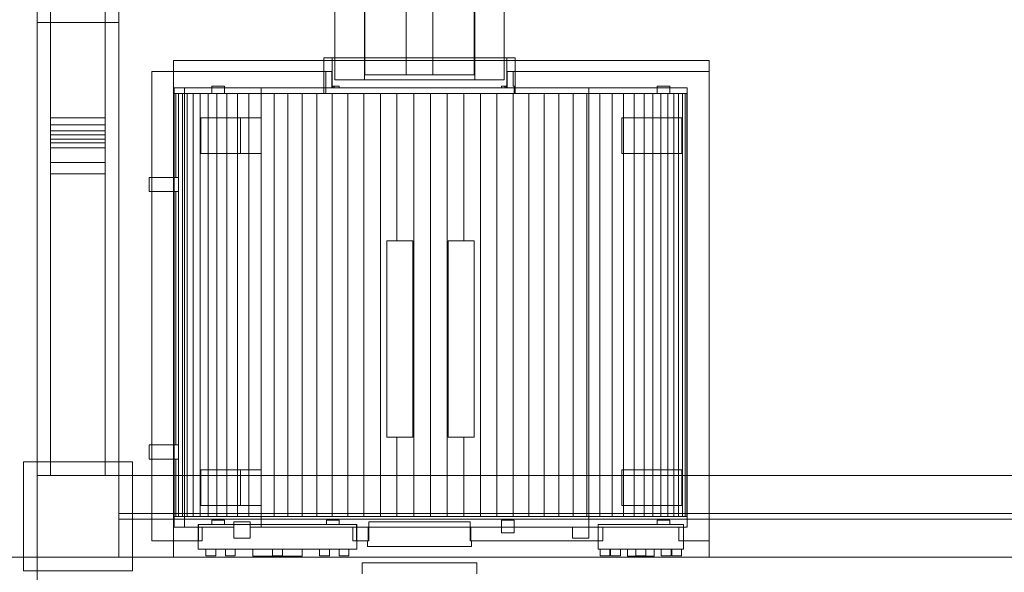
# Model space of a CAD drawing. Header units: millimetres. Extents: x -4738 to 65662, y -68080 to 6847.
# Tile 627 of 656: x 23718 to 25520, y -19508 to -18495. Entities that reach past the tile are written whole.
import ezdxf

# ---------------------------------------------------------------- set-up
doc = ezdxf.new("R2010")
doc.units = ezdxf.units.MM
doc.layers.add('COTAS_O', color=1, linetype='Continuous', lineweight=0)
doc.layers.add('superior_briquetadora', color=7, linetype='Continuous', lineweight=0)
doc.dimstyles.new('R19_100', dxfattribs={"dimtxt": 250, "dimasz": 150, "dimexe": 150, "dimexo": 80, "dimgap": 100, "dimtad": 1, "dimtih": 1, "dimtoh": 1, "dimdsep": 46, "dimcen": 0.09, "dimadec": 0, "dimazin": 0, "dimtfac": 1, "dimtdec": 4, "dimtofl": 0, "dimtmove": 0, "dimatfit": 3, "dimfxl": 1, "dimtolj": 1, "dimtzin": 0, "dimarcsym": 0})

# ---------------------------------------------------------------- blocks, each defined once
blk = doc.blocks.new('DIM_R31_40')
at = {"layer": 'COTAS_O'}
for p, q in [((23750.1, -19480), (23750.1, -20380)), ((25950.1, -19480), (25950.1, -20380)), ((23750.1, -20380), (23900.1, -20335)), ((25950.1, -20380), (25800.1, -20335)), ((23750.1, -20380), (25950.1, -20380)), ((23750.1, -20380), (23900.1, -20425)), ((25950.1, -20380), (25800.1, -20425))]:
    blk.add_line(p, q, dxfattribs=at)
blk.add_text('2200 O', height=250, dxfattribs=at).set_placement((24850.1, -20280))
blk = doc.blocks.new('DIM_R31_41')
at = {"layer": 'COTAS_O'}
for p, q in [((23050.1, -17510), (23005.1, -17660)), ((23750.1, -17510), (23050.1, -17510)), ((23050.1, -19480), (23050.1, -17510)), ((23050.1, -17510), (23095.1, -17660)), ((23050.1, -19480), (23005.1, -19330)), ((23050.1, -19480), (23095.1, -19330)), ((23750.1, -19480), (23050.1, -19480))]:
    blk.add_line(p, q, dxfattribs=at)
blk.add_text('1970 O', height=250, rotation=90, dxfattribs=at).set_placement((22950.1, -18495))

msp = doc.modelspace()

# ---------------------------------------------------------------- linework, layer by layer
at = {"layer": 'superior_briquetadora'}
for p, q in [((23750.067, -19330), (23750.067, -17660)), ((23775.067, -18720.639), (23775.067, -17660)), ((23775.067, -18674.804), (23775.067, -17660)), ((23875.067, -18720.639), (23875.067, -17660)), ((23875.067, -18674.804), (23875.067, -17660)), ((23900.067, -19330), (23900.067, -17660)), ((24350.067, -18396), (24350.067, -18596)), ((24550.067, -18396), (24550.067, -18596)), ((24425.567, -18596), (24425.567, -18416)), ((24474.567, -18416), (24474.567, -18596)), ((23750.067, -19480), (23750.067, -18460)), ((23900.067, -19330), (23900.067, -18460)), ((24295.067, -18465), (24295.067, -18605)), ((24349.067, -18605), (24349.067, -18453)), ((24551.067, -18605), (24551.067, -18453)), ((24605.067, -18465), (24605.067, -18605)), ((23750.067, -19480), (23750.067, -18500)), ((23750.067, -18500), (23900.067, -18500)), ((23900.067, -19330), (23900.067, -18500)), ((24000.067, -18570), (24000.067, -19480)), ((24980.067, -18570), (24000.067, -18570)), ((24275.067, -18565), (24276.168, -18565)), ((24275.067, -18565), (24275.067, -18630)), ((24276.168, -18565), (24279.455, -18565)), ((24279.455, -18565), (24284.888, -18565)), ((24284.888, -18565), (24292.398, -18565)), ((24290.067, -18620), (24290.067, -18565)), ((24291.234, -18565), (24290.067, -18565)), ((24294.717, -18565), (24291.234, -18565)), ((24292.398, -18565), (24301.891, -18565)), ((24300.465, -18565), (24294.717, -18565)), ((24308.395, -18565), (24300.465, -18565)), ((24301.891, -18565), (24313.247, -18565)), ((24318.39, -18565), (24308.395, -18565)), ((24313.247, -18565), (24326.324, -18565)), ((24330.306, -18565), (24318.39, -18565)), ((24326.324, -18565), (24340.957, -18565)), ((24343.968, -18565), (24330.306, -18565)), ((24340.957, -18565), (24356.962, -18565)), ((24359.177, -18565), (24343.968, -18565)), ((24356.962, -18565), (24374.138, -18565)), ((24375.712, -18565), (24359.177, -18565)), ((24374.138, -18565), (24392.269, -18565)), ((24393.331, -18565), (24375.712, -18565)), ((24392.269, -18565), (24411.126, -18565)), ((24411.777, -18565), (24393.331, -18565)), ((24411.126, -18565), (24430.474, -18565)), ((24430.782, -18565), (24411.777, -18565)), ((24430.474, -18565), (24450.067, -18565)), ((24450.067, -18565), (24430.782, -18565)), ((24450.067, -18565), (24469.661, -18565)), ((24469.353, -18565), (24450.067, -18565)), ((24488.358, -18565), (24469.353, -18565)), ((24469.661, -18565), (24489.009, -18565)), ((24506.804, -18565), (24488.358, -18565)), ((24489.009, -18565), (24507.866, -18565)), ((24524.423, -18565), (24506.804, -18565)), ((24507.866, -18565), (24525.997, -18565)), ((24540.958, -18565), (24524.423, -18565)), ((24525.997, -18565), (24543.173, -18565)), ((24556.167, -18565), (24540.958, -18565)), ((24543.173, -18565), (24559.178, -18565)), ((24569.829, -18565), (24556.167, -18565)), ((24559.178, -18565), (24573.811, -18565)), ((24581.745, -18565), (24569.829, -18565)), ((24573.811, -18565), (24586.888, -18565)), ((24591.74, -18565), (24581.745, -18565)), ((24586.888, -18565), (24598.244, -18565)), ((24599.67, -18565), (24591.74, -18565)), ((24598.244, -18565), (24607.737, -18565)), ((24605.418, -18565), (24599.67, -18565)), ((24608.901, -18565), (24605.418, -18565)), ((24607.737, -18565), (24615.247, -18565)), ((24610.067, -18565), (24608.901, -18565)), ((24610.067, -18620), (24610.067, -18565)), ((24615.247, -18565), (24620.68, -18565)), ((24620.68, -18565), (24623.967, -18565)), ((24623.967, -18565), (24625.067, -18565)), ((24625.067, -18565), (24625.067, -18630)), ((24980.067, -18570), (24980.067, -19480)), ((24278.603, -18590), (23960.067, -18590)), ((23960.067, -18590), (23960.067, -18784)), ((23960.067, -19450), (23960.067, -18590)), ((24289.677, -18590), (23960.067, -18590)), ((24279.731, -18590), (24278.603, -18590)), ((24278.603, -18590), (24278.603, -18630)), ((24281.013, -18590), (24279.731, -18590)), ((24282.446, -18590), (24281.013, -18590)), ((24284.031, -18590), (24282.446, -18590)), ((24285.766, -18590), (24284.031, -18590)), ((24287.648, -18590), (24285.766, -18590)), ((24289.677, -18590), (24287.648, -18590)), ((24289.677, -18620), (24289.677, -18590)), ((24612.487, -18590), (24610.458, -18590)), ((24610.458, -18590), (24610.458, -18620)), ((24980.067, -18590), (24610.458, -18590)), ((24614.369, -18590), (24612.487, -18590)), ((24616.104, -18590), (24614.369, -18590)), ((24617.689, -18590), (24616.104, -18590)), ((24619.122, -18590), (24617.689, -18590)), ((24620.404, -18590), (24619.122, -18590)), ((24621.532, -18590), (24620.404, -18590)), ((24980.067, -18590), (24621.532, -18590)), ((24621.532, -18617), (24621.532, -18590)), ((24980.067, -18590), (24980.067, -19450)), ((24295.067, -18605), (24296.29, -18605)), ((24296.29, -18605), (24299.937, -18605)), ((24299.937, -18605), (24305.952, -18605)), ((24305.952, -18605), (24314.24, -18605)), ((24314.24, -18605), (24324.67, -18605)), ((24324.67, -18605), (24337.077, -18605)), ((24337.077, -18605), (24351.267, -18605)), ((24351.008, -18605), (24349.067, -18605)), ((24350.067, -18596), (24351.849, -18596)), ((24351.989, -18596), (24350.067, -18596)), ((24356.756, -18605), (24351.008, -18605)), ((24351.267, -18605), (24367.014, -18605)), ((24351.849, -18596), (24357.13, -18596)), ((24357.68, -18596), (24351.989, -18596)), ((24366.089, -18605), (24356.756, -18605)), ((24357.13, -18596), (24365.722, -18596)), ((24366.921, -18596), (24357.68, -18596)), ((24365.722, -18596), (24377.32, -18596)), ((24378.65, -18605), (24366.089, -18605)), ((24379.357, -18596), (24366.921, -18596)), ((24367.014, -18605), (24384.072, -18605)), ((24377.32, -18596), (24391.509, -18596)), ((24393.955, -18605), (24378.65, -18605)), ((24394.51, -18596), (24379.357, -18596)), ((24384.072, -18605), (24402.17, -18605)), ((24391.509, -18596), (24407.785, -18596)), ((24411.416, -18605), (24393.955, -18605)), ((24411.799, -18596), (24394.51, -18596)), ((24402.17, -18605), (24421.023, -18605)), ((24407.785, -18596), (24425.567, -18596)), ((24430.363, -18605), (24411.416, -18605)), ((24430.558, -18596), (24411.799, -18596)), ((24421.023, -18605), (24440.335, -18605)), ((24474.567, -18596), (24425.567, -18596)), ((24450.067, -18605), (24430.363, -18605)), ((24450.067, -18596), (24430.558, -18596)), ((24440.335, -18605), (24459.8, -18605)), ((24469.577, -18596), (24450.067, -18596)), ((24469.772, -18605), (24450.067, -18605)), ((24459.8, -18605), (24479.112, -18605)), ((24488.336, -18596), (24469.577, -18596)), ((24488.719, -18605), (24469.772, -18605)), ((24474.567, -18596), (24492.35, -18596)), ((24479.112, -18605), (24497.965, -18605)), ((24505.625, -18596), (24488.336, -18596)), ((24506.18, -18605), (24488.719, -18605)), ((24492.35, -18596), (24508.626, -18596)), ((24497.965, -18605), (24516.063, -18605)), ((24520.778, -18596), (24505.625, -18596)), ((24521.485, -18605), (24506.18, -18605)), ((24508.626, -18596), (24522.815, -18596)), ((24516.063, -18605), (24533.121, -18605)), ((24533.214, -18596), (24520.778, -18596)), ((24534.046, -18605), (24521.485, -18605)), ((24522.815, -18596), (24534.413, -18596)), ((24533.121, -18605), (24548.868, -18605)), ((24542.455, -18596), (24533.214, -18596)), ((24543.379, -18605), (24534.046, -18605)), ((24534.413, -18596), (24543.005, -18596)), ((24548.146, -18596), (24542.455, -18596)), ((24543.005, -18596), (24548.286, -18596)), ((24549.127, -18605), (24543.379, -18605)), ((24550.067, -18596), (24548.146, -18596)), ((24548.286, -18596), (24550.067, -18596)), ((24548.868, -18605), (24563.058, -18605)), ((24551.067, -18605), (24549.127, -18605)), ((24563.058, -18605), (24575.465, -18605)), ((24575.465, -18605), (24585.895, -18605)), ((24585.895, -18605), (24594.183, -18605)), ((24594.183, -18605), (24600.198, -18605)), ((24600.198, -18605), (24603.845, -18605)), ((24603.845, -18605), (24605.067, -18605)), ((24289.677, -18620), (24001.28, -18620)), ((24001.28, -18620), (24001.28, -19425)), ((24020.067, -18620), (24001.28, -18620)), ((24020.067, -18620), (24020.067, -19425)), ((24160.067, -18620), (24020.067, -18620)), ((24070.067, -18630), (24070.067, -18617)), ((24093.067, -18617), (24070.067, -18617)), ((24093.067, -18630), (24093.067, -18617)), ((24160.067, -18620), (24160.067, -18675)), ((24760.067, -18620), (24160.067, -18620)), ((24298.367, -18620), (24289.677, -18620)), ((24290.096, -18620), (24290.067, -18620)), ((24290.067, -18620), (24291.234, -18620)), ((24290.181, -18620), (24290.096, -18620)), ((24290.322, -18620), (24290.181, -18620)), ((24290.52, -18620), (24290.322, -18620)), ((24290.774, -18620), (24290.52, -18620)), ((24291.085, -18620), (24290.774, -18620)), ((24291.452, -18620), (24291.085, -18620)), ((24291.234, -18620), (24294.717, -18620)), ((24291.731, -18617), (24291.452, -18617)), ((24291.452, -18617), (24291.452, -18620)), ((24303.067, -18617), (24291.452, -18617)), ((24303.067, -18620), (24291.452, -18620)), ((24292.036, -18617), (24291.731, -18617)), ((24292.367, -18617), (24292.036, -18617)), ((24292.723, -18617), (24292.367, -18617)), ((24293.104, -18617), (24292.723, -18617)), ((24293.511, -18617), (24293.104, -18617)), ((24293.943, -18617), (24293.511, -18617)), ((24293.943, -18620), (24293.943, -18617)), ((24303.067, -18617), (24293.943, -18617)), ((24299.403, -18620), (24293.943, -18620)), ((24293.943, -18620), (24303.067, -18620)), ((24294.717, -18620), (24300.465, -18620)), ((24308.903, -18620), (24298.367, -18620)), ((24307.13, -18620), (24299.403, -18620)), ((24300.465, -18620), (24308.395, -18620)), ((24303.067, -18620), (24303.067, -18617)), ((24317.009, -18620), (24307.13, -18620)), ((24308.395, -18620), (24318.39, -18620)), ((24321.159, -18620), (24308.903, -18620)), ((24328.89, -18620), (24317.009, -18620)), ((24318.39, -18620), (24330.306, -18620)), ((24334.985, -18620), (24321.159, -18620)), ((24342.595, -18620), (24328.89, -18620)), ((24330.306, -18620), (24343.968, -18620)), ((24350.212, -18620), (24334.985, -18620)), ((24357.917, -18620), (24342.595, -18620)), ((24343.968, -18620), (24359.177, -18620)), ((24366.655, -18620), (24350.212, -18620)), ((24374.626, -18620), (24357.917, -18620)), ((24359.177, -18620), (24375.712, -18620)), ((24384.113, -18620), (24366.655, -18620)), ((24392.47, -18620), (24374.626, -18620)), ((24375.712, -18620), (24393.331, -18620)), ((24402.375, -18620), (24384.113, -18620)), ((24411.18, -18620), (24392.47, -18620)), ((24393.331, -18620), (24411.777, -18620)), ((24421.218, -18620), (24402.375, -18620)), ((24430.477, -18620), (24411.18, -18620)), ((24411.777, -18620), (24430.782, -18620)), ((24440.412, -18620), (24421.218, -18620)), ((24450.067, -18620), (24430.477, -18620)), ((24430.782, -18620), (24450.067, -18620)), ((24459.723, -18620), (24440.412, -18620)), ((24469.658, -18620), (24450.067, -18620)), ((24450.067, -18620), (24469.353, -18620)), ((24478.917, -18620), (24459.723, -18620)), ((24469.353, -18620), (24488.358, -18620)), ((24488.954, -18620), (24469.658, -18620)), ((24497.76, -18620), (24478.917, -18620)), ((24488.358, -18620), (24506.804, -18620)), ((24507.665, -18620), (24488.954, -18620)), ((24516.022, -18620), (24497.76, -18620)), ((24506.804, -18620), (24524.423, -18620)), ((24525.509, -18620), (24507.665, -18620)), ((24533.48, -18620), (24516.022, -18620)), ((24524.423, -18620), (24540.958, -18620)), ((24542.218, -18620), (24525.509, -18620)), ((24549.923, -18620), (24533.48, -18620)), ((24540.958, -18620), (24556.167, -18620)), ((24557.54, -18620), (24542.218, -18620)), ((24565.15, -18620), (24549.923, -18620)), ((24556.167, -18620), (24569.829, -18620)), ((24571.245, -18620), (24557.54, -18620)), ((24578.976, -18620), (24565.15, -18620)), ((24569.829, -18620), (24581.745, -18620)), ((24583.126, -18620), (24571.245, -18620)), ((24591.231, -18620), (24578.976, -18620)), ((24581.745, -18620), (24591.74, -18620)), ((24593.005, -18620), (24583.126, -18620)), ((24601.768, -18620), (24591.231, -18620)), ((24591.74, -18620), (24599.67, -18620)), ((24600.732, -18620), (24593.005, -18620)), ((24599.67, -18620), (24605.418, -18620)), ((24608.683, -18617), (24600.067, -18617)), ((24600.067, -18617), (24600.067, -18620)), ((24606.192, -18617), (24600.067, -18617)), ((24600.067, -18620), (24606.192, -18620)), ((24608.683, -18620), (24600.067, -18620)), ((24606.192, -18620), (24600.732, -18620)), ((24610.458, -18620), (24601.768, -18620)), ((24605.418, -18620), (24608.901, -18620)), ((24606.624, -18617), (24606.192, -18617)), ((24606.192, -18617), (24606.192, -18620)), ((24607.031, -18617), (24606.624, -18617)), ((24607.412, -18617), (24607.031, -18617)), ((24607.768, -18617), (24607.412, -18617)), ((24608.099, -18617), (24607.768, -18617)), ((24608.404, -18617), (24608.099, -18617)), ((24608.683, -18617), (24608.404, -18617)), ((24608.683, -18620), (24608.683, -18617)), ((24609.05, -18620), (24608.683, -18620)), ((24608.901, -18620), (24610.067, -18620)), ((24609.361, -18620), (24609.05, -18620)), ((24609.615, -18620), (24609.361, -18620)), ((24609.813, -18620), (24609.615, -18620)), ((24609.954, -18620), (24609.813, -18620)), ((24610.039, -18620), (24609.954, -18620)), ((24610.067, -18620), (24610.039, -18620)), ((24940.067, -18620), (24610.458, -18620)), ((24623.067, -18617), (24621.532, -18617)), ((24621.532, -18617), (24621.778, -18617)), ((24621.778, -18617), (24622.015, -18617)), ((24622.015, -18617), (24622.243, -18617)), ((24622.243, -18617), (24622.462, -18617)), ((24622.462, -18617), (24622.673, -18617)), ((24622.673, -18617), (24622.875, -18617)), ((24622.875, -18617), (24623.067, -18617)), ((24623.067, -18630), (24623.067, -18617)), ((24940.067, -18620), (24760.067, -18620)), ((24760.067, -18620), (24760.067, -19425)), ((24885.067, -18630), (24885.067, -18617)), ((24908.067, -18617), (24885.067, -18617)), ((24908.067, -18630), (24908.067, -18617)), ((24940.067, -19425), (24940.067, -18620)), ((24070.067, -18630), (24000.067, -18630)), ((24000.067, -18630), (24001.074, -18630)), ((24000.067, -18630), (24000.067, -18784)), ((24001.074, -18630), (24004.088, -18630)), ((24001.074, -18630), (24001.074, -18784)), ((24004.088, -18630), (24009.098, -18630)), ((24004.088, -18630), (24004.088, -18784)), ((24009.098, -18630), (24016.082, -18630)), ((24009.098, -18630), (24009.098, -18784)), ((24016.082, -18630), (24025.01, -18630)), ((24016.082, -18630), (24016.082, -19405)), ((24025.01, -18630), (24035.844, -18630)), ((24025.01, -18630), (24025.01, -19405)), ((24035.844, -18630), (24048.537, -18630)), ((24035.844, -18630), (24035.844, -19405)), ((24048.537, -18630), (24063.036, -18630)), ((24048.537, -18630), (24048.537, -19405)), ((24063.036, -18630), (24079.277, -18630)), ((24063.036, -18630), (24063.036, -19405)), ((24070.067, -18630), (24093.067, -18630)), ((24079.277, -18630), (24097.191, -18630)), ((24079.277, -18630), (24079.277, -19405)), ((24278.603, -18630), (24093.067, -18630)), ((24097.191, -18630), (24116.703, -18630)), ((24097.191, -18630), (24097.191, -19405)), ((24116.703, -18630), (24137.727, -18630)), ((24116.703, -18630), (24116.703, -19405)), ((24137.727, -18630), (24160.175, -18630)), ((24137.727, -18630), (24137.727, -19405)), ((24160.175, -18630), (24183.95, -18630)), ((24160.175, -18630), (24160.175, -19405)), ((24183.95, -18630), (24208.949, -18630)), ((24183.95, -18630), (24183.95, -19405)), ((24208.949, -18630), (24235.067, -18630)), ((24208.949, -18630), (24208.949, -19405)), ((24235.067, -18630), (24262.192, -18630)), ((24235.067, -18630), (24235.067, -19405)), ((24262.192, -18630), (24290.206, -18630)), ((24262.192, -18630), (24262.192, -19405)), ((24275.067, -18630), (24276.168, -18630)), ((24275.14, -18630), (24275.067, -18630)), ((24275.357, -18630), (24275.14, -18630)), ((24275.719, -18630), (24275.357, -18630)), ((24276.225, -18630), (24275.719, -18630)), ((24276.168, -18630), (24279.455, -18630)), ((24276.874, -18630), (24276.225, -18630)), ((24277.667, -18630), (24276.874, -18630)), ((24278.603, -18630), (24277.667, -18630)), ((24279.455, -18630), (24284.888, -18630)), ((24284.888, -18630), (24292.398, -18630)), ((24290.206, -18630), (24318.991, -18630)), ((24290.206, -18630), (24290.206, -19405)), ((24292.398, -18630), (24301.891, -18630)), ((24301.891, -18630), (24313.247, -18630)), ((24313.247, -18630), (24326.324, -18630)), ((24318.991, -18630), (24348.423, -18630)), ((24318.991, -18630), (24318.991, -19405)), ((24326.324, -18630), (24340.957, -18630)), ((24340.957, -18630), (24356.962, -18630)), ((24348.423, -18630), (24378.375, -18630)), ((24348.423, -18630), (24348.423, -19405)), ((24356.962, -18630), (24374.138, -18630)), ((24374.138, -18630), (24392.269, -18630)), ((24378.375, -18630), (24408.72, -18630)), ((24378.375, -18630), (24378.375, -19405)), ((24392.269, -18630), (24411.126, -18630)), ((24408.72, -18630), (24408.72, -18900)), ((24408.72, -18630), (24439.328, -18630)), ((24411.126, -18630), (24430.474, -18630)), ((24430.474, -18630), (24450.067, -18630)), ((24439.328, -18630), (24439.328, -19405)), ((24439.328, -18630), (24470.067, -18630)), ((24450.067, -18630), (24469.661, -18630)), ((24469.661, -18630), (24489.009, -18630)), ((24470.067, -18630), (24500.807, -18630)), ((24470.067, -18630), (24470.067, -19405)), ((24489.009, -18630), (24507.866, -18630)), ((24500.807, -18630), (24531.415, -18630)), ((24500.807, -18630), (24500.807, -19405)), ((24507.866, -18630), (24525.997, -18630)), ((24525.997, -18630), (24543.173, -18630)), ((24531.415, -18630), (24531.415, -18900)), ((24531.415, -18630), (24561.76, -18630)), ((24543.173, -18630), (24559.178, -18630)), ((24559.178, -18630), (24573.811, -18630)), ((24561.76, -18630), (24561.76, -19405)), ((24561.76, -18630), (24591.712, -18630)), ((24573.811, -18630), (24586.888, -18630)), ((24586.888, -18630), (24598.244, -18630)), ((24591.712, -18630), (24621.144, -18630)), ((24591.712, -18630), (24591.712, -19405)), ((24598.244, -18630), (24607.737, -18630)), ((24607.737, -18630), (24615.247, -18630)), ((24615.247, -18630), (24620.68, -18630)), ((24620.68, -18630), (24623.967, -18630)), ((24621.144, -18630), (24649.929, -18630)), ((24621.144, -18630), (24621.144, -19405)), ((24885.067, -18630), (24623.067, -18630)), ((24623.597, -18630), (24623.067, -18630)), ((24624.046, -18630), (24623.597, -18630)), ((24623.967, -18630), (24625.067, -18630)), ((24624.414, -18630), (24624.046, -18630)), ((24624.7, -18630), (24624.414, -18630)), ((24624.904, -18630), (24624.7, -18630)), ((24625.027, -18630), (24624.904, -18630)), ((24625.067, -18630), (24625.027, -18630)), ((24649.929, -18630), (24677.943, -18630)), ((24649.929, -18630), (24649.929, -19405)), ((24677.943, -18630), (24705.067, -18630)), ((24677.943, -18630), (24677.943, -19405)), ((24705.067, -18630), (24731.185, -18630)), ((24705.067, -18630), (24705.067, -19405)), ((24731.185, -18630), (24756.185, -18630)), ((24731.185, -18630), (24731.185, -19405)), ((24756.185, -18630), (24779.96, -18630)), ((24756.185, -18630), (24756.185, -19405)), ((24779.96, -18630), (24802.408, -18630)), ((24779.96, -18630), (24779.96, -19405)), ((24802.408, -18630), (24823.432, -18630)), ((24802.408, -18630), (24802.408, -19405)), ((24823.432, -18630), (24842.944, -18630)), ((24823.432, -18630), (24823.432, -19405)), ((24842.944, -18630), (24860.858, -18630)), ((24842.944, -18630), (24842.944, -19405)), ((24860.858, -18630), (24877.099, -18630)), ((24860.858, -18630), (24860.858, -19405)), ((24877.099, -18630), (24891.598, -18630)), ((24877.099, -18630), (24877.099, -19405)), ((24885.067, -18630), (24908.067, -18630)), ((24891.598, -18630), (24904.291, -18630)), ((24891.598, -18630), (24891.598, -19405)), ((24904.291, -18630), (24915.125, -18630)), ((24904.291, -18630), (24904.291, -19405)), ((24940.067, -18630), (24908.067, -18630)), ((24915.125, -18630), (24924.053, -18630)), ((24915.125, -18630), (24915.125, -19405)), ((24924.053, -18630), (24931.037, -18630)), ((24924.053, -18630), (24924.053, -19405)), ((24931.037, -18630), (24936.047, -18630)), ((24931.037, -18630), (24931.037, -19405)), ((24936.047, -18630), (24939.061, -18630)), ((24936.047, -18630), (24936.047, -19405)), ((24939.061, -18630), (24940.067, -18630)), ((24939.061, -18630), (24939.061, -19405)), ((24940.067, -18630), (24940.067, -19405)), ((23775.067, -18714.105), (23775.067, -18674.804)), ((23775.067, -18674.804), (23875.067, -18674.804)), ((23875.067, -18714.105), (23875.067, -18674.804)), ((24050.067, -18740), (24050.067, -18675)), ((24160.067, -18675), (24050.067, -18675)), ((24122.489, -18675), (24050.067, -18675)), ((24122.489, -18675), (24160.067, -18675)), ((24122.489, -18740), (24122.489, -18675)), ((24160.067, -18740), (24160.067, -18675)), ((24820.067, -18740), (24820.067, -18675)), ((24930.067, -18675), (24820.067, -18675)), ((24930.067, -18740), (24930.067, -18675)), ((23775.067, -18687.386), (23775.067, -18698.89)), ((23775.067, -18706.157), (23775.067, -18687.386)), ((23775.067, -18687.386), (23875.067, -18687.386)), ((23775.067, -18706.157), (23775.067, -18698.89)), ((23775.067, -18698.89), (23875.067, -18698.89)), ((23875.067, -18687.386), (23875.067, -18698.89)), ((23875.067, -18706.157), (23875.067, -18687.386)), ((23875.067, -18706.157), (23875.067, -18698.89)), ((23775.067, -18706.157), (23875.067, -18706.157)), ((23775.067, -18730), (23775.067, -18714.105)), ((23775.067, -18714.105), (23875.067, -18714.105)), ((23875.067, -18730), (23875.067, -18714.105)), ((23775.067, -19330), (23775.067, -18720.639)), ((23775.067, -18720.639), (23875.067, -18720.639)), ((23775.067, -18756.963), (23775.067, -18730)), ((23775.067, -18730), (23875.067, -18730)), ((23875.067, -19330), (23875.067, -18720.639)), ((23875.067, -18756.963), (23875.067, -18730)), ((24160.067, -18740), (24050.067, -18740)), ((24122.489, -18740), (24050.067, -18740)), ((24160.067, -18740), (24122.489, -18740)), ((24160.067, -18740), (24160.067, -19320)), ((24930.067, -18740), (24820.067, -18740)), ((23775.067, -18777.418), (23775.067, -18756.963)), ((23775.067, -18756.963), (23875.067, -18756.963)), ((23875.067, -18777.418), (23875.067, -18756.963)), ((23775.067, -19330), (23775.067, -18777.418)), ((23775.067, -18777.418), (23875.067, -18777.418)), ((23875.067, -19330), (23875.067, -18777.418)), ((24009.102, -18784), (23955.067, -18784)), ((23955.067, -18784), (23955.067, -18810)), ((23960.067, -18784), (23955.067, -18784)), ((24000.067, -18784), (23960.067, -18784)), ((23960.067, -18810), (23960.067, -18784)), ((24001.074, -18784), (24000.067, -18784)), ((24004.088, -18784), (24001.074, -18784)), ((24009.098, -18784), (24004.088, -18784)), ((24009.102, -18810), (24009.102, -18784)), ((24009.102, -18810), (23955.067, -18810)), ((23960.067, -18810), (23955.067, -18810)), ((23960.067, -18810), (24000.067, -18810)), ((23960.067, -18810), (23960.067, -19274)), ((24000.067, -18810), (24000.067, -19274)), ((24000.067, -18810), (24001.074, -18810)), ((24001.074, -18810), (24001.074, -19274)), ((24001.074, -18810), (24004.088, -18810)), ((24004.088, -18810), (24004.088, -19274)), ((24004.088, -18810), (24009.098, -18810)), ((24009.098, -18810), (24009.098, -19274)), ((24390.067, -19260), (24390.067, -18900)), ((24408.72, -18900), (24390.067, -18900)), ((24437.906, -18900), (24390.067, -18900)), ((24437.906, -18900), (24408.72, -18900)), ((24437.906, -19260), (24437.906, -18900)), ((24502.229, -18900), (24502.229, -19260)), ((24531.415, -18900), (24502.229, -18900)), ((24550.067, -18900), (24502.229, -18900)), ((24550.067, -18900), (24531.415, -18900)), ((24550.067, -19260), (24550.067, -18900)), ((24390.067, -19260), (24408.72, -19260)), ((24437.906, -19260), (24390.067, -19260)), ((24408.72, -19260), (24408.72, -19405)), ((24408.72, -19260), (24437.906, -19260)), ((24502.229, -19260), (24531.415, -19260)), ((24550.067, -19260), (24502.229, -19260)), ((24531.415, -19260), (24531.415, -19405)), ((24531.415, -19260), (24550.067, -19260)), ((24009.102, -19274), (23955.067, -19274)), ((23955.067, -19274), (23955.067, -19300)), ((23960.067, -19274), (23955.067, -19274)), ((24000.067, -19274), (23960.067, -19274)), ((23960.067, -19300), (23960.067, -19274)), ((24001.074, -19274), (24000.067, -19274)), ((24004.088, -19274), (24001.074, -19274)), ((24009.098, -19274), (24004.088, -19274)), ((24009.102, -19300), (24009.102, -19274)), ((23725.067, -19505), (23725.067, -19305)), ((23725.067, -19305), (23925.067, -19305)), ((23925.067, -19505), (23925.067, -19305)), ((24009.102, -19300), (23955.067, -19300)), ((23960.067, -19300), (23955.067, -19300)), ((23960.067, -19300), (24000.067, -19300)), ((23960.067, -19300), (23960.067, -19450)), ((24000.067, -19300), (24000.067, -19405)), ((24000.067, -19300), (24001.074, -19300)), ((24001.074, -19300), (24001.074, -19405)), ((24001.074, -19300), (24004.088, -19300)), ((24004.088, -19300), (24004.088, -19405)), ((24004.088, -19300), (24009.098, -19300)), ((24009.098, -19300), (24009.098, -19405)), ((23750.067, -19480), (23750.067, -19330)), ((23750.067, -19330), (23900.067, -19330)), ((23775.067, -19330), (23875.067, -19330)), ((23900.067, -19480), (23900.067, -19330)), ((23900.067, -19330), (25800.067, -19330)), ((24050.067, -19385), (24050.067, -19320)), ((24160.067, -19320), (24050.067, -19320)), ((24122.489, -19320), (24050.067, -19320)), ((24122.489, -19320), (24160.067, -19320)), ((24122.489, -19385), (24122.489, -19320)), ((24160.067, -19385), (24160.067, -19320)), ((24820.067, -19385), (24820.067, -19320)), ((24930.067, -19320), (24820.067, -19320)), ((24930.067, -19385), (24930.067, -19320)), ((24160.067, -19385), (24050.067, -19385)), ((24122.489, -19385), (24050.067, -19385)), ((24160.067, -19385), (24122.489, -19385)), ((24160.067, -19385), (24160.067, -19425)), ((24930.067, -19385), (24820.067, -19385)), ((23900.067, -19410), (23900.067, -19400)), ((23900.067, -19400), (25800.067, -19400)), ((23900.067, -19410), (25800.067, -19410)), ((24940.067, -19405), (24000.067, -19405)), ((24000.067, -19405), (24001.074, -19405)), ((24001.074, -19405), (24004.088, -19405)), ((24004.088, -19405), (24009.098, -19405)), ((24009.098, -19405), (24016.082, -19405)), ((24016.082, -19405), (24025.01, -19405)), ((24025.01, -19405), (24035.844, -19405)), ((24035.844, -19405), (24048.537, -19405)), ((24045.067, -19420), (24046.418, -19420)), ((24045.067, -19420), (24045.067, -19465)), ((24045.096, -19420), (24045.075, -19420)), ((24045.131, -19420), (24045.096, -19420)), ((24045.18, -19420), (24045.131, -19420)), ((24045.244, -19420), (24045.18, -19420)), ((24045.321, -19420), (24045.244, -19420)), ((24045.413, -19420), (24045.321, -19420)), ((24045.413, -19420), (24045.413, -19450)), ((24045.413, -19420), (24070.067, -19420)), ((24046.418, -19420), (24050.444, -19420)), ((24048.537, -19405), (24063.036, -19405)), ((24050.444, -19420), (24057.072, -19420)), ((24057.072, -19420), (24066.177, -19420)), ((24063.036, -19405), (24079.277, -19405)), ((24066.177, -19420), (24077.589, -19420)), ((24070.067, -19420), (24070.067, -19412)), ((24093.067, -19412), (24070.067, -19412)), ((24093.067, -19420), (24070.067, -19420)), ((24077.589, -19420), (24091.097, -19420)), ((24079.277, -19405), (24097.191, -19405)), ((24091.097, -19420), (24106.449, -19420)), ((24093.067, -19420), (24093.067, -19412)), ((24093.067, -19420), (24280.067, -19420)), ((24097.191, -19405), (24116.703, -19405)), ((24106.449, -19420), (24123.358, -19420)), ((24110.067, -19425), (24110.067, -19415)), ((24110.067, -19415), (24110.067, -19445)), ((24140.067, -19415), (24110.067, -19415)), ((24116.703, -19405), (24137.727, -19405)), ((24123.358, -19420), (24141.51, -19420)), ((24137.727, -19405), (24160.175, -19405)), ((24140.067, -19415), (24140.067, -19445)), ((24140.067, -19415), (24140.067, -19425)), ((24141.51, -19420), (24160.566, -19420)), ((24160.175, -19405), (24183.95, -19405)), ((24160.566, -19420), (24180.172, -19420)), ((24180.172, -19420), (24199.963, -19420)), ((24183.95, -19405), (24208.949, -19405)), ((24199.963, -19420), (24219.569, -19420)), ((24208.949, -19405), (24235.067, -19405)), ((24219.569, -19420), (24238.625, -19420)), ((24235.067, -19405), (24262.192, -19405)), ((24238.625, -19420), (24256.777, -19420)), ((24256.777, -19420), (24273.686, -19420)), ((24262.192, -19405), (24290.206, -19405)), ((24273.686, -19420), (24289.038, -19420)), ((24280.067, -19420), (24280.067, -19412)), ((24303.067, -19412), (24280.067, -19412)), ((24303.067, -19420), (24280.067, -19420)), ((24289.038, -19420), (24302.546, -19420)), ((24290.206, -19405), (24318.991, -19405)), ((24302.546, -19420), (24313.958, -19420)), ((24303.067, -19420), (24303.067, -19412)), ((24303.067, -19420), (24334.722, -19420)), ((24313.958, -19420), (24323.063, -19420)), ((24318.991, -19405), (24348.423, -19405)), ((24323.063, -19420), (24329.69, -19420)), ((24329.69, -19420), (24333.717, -19420)), ((24333.717, -19420), (24335.067, -19420)), ((24334.722, -19450), (24334.722, -19420)), ((24334.814, -19420), (24334.722, -19420)), ((24334.891, -19420), (24334.814, -19420)), ((24334.955, -19420), (24334.891, -19420)), ((24335.004, -19420), (24334.955, -19420)), ((24335.039, -19420), (24335.004, -19420)), ((24335.06, -19420), (24335.039, -19420)), ((24335.067, -19420), (24335.067, -19465)), ((24348.423, -19405), (24378.375, -19405)), ((24357.197, -19415), (24363.368, -19415)), ((24357.197, -19415), (24357.197, -19450)), ((24357.197, -19415), (24542.938, -19415)), ((24363.368, -19415), (24373.314, -19415)), ((24373.314, -19415), (24386.602, -19415)), ((24378.375, -19405), (24408.72, -19405)), ((24386.602, -19415), (24402.652, -19415)), ((24402.652, -19415), (24420.767, -19415)), ((24408.72, -19405), (24439.328, -19405)), ((24420.767, -19415), (24440.157, -19415)), ((24439.328, -19405), (24470.067, -19405)), ((24440.157, -19415), (24459.978, -19415)), ((24459.978, -19415), (24479.368, -19415)), ((24470.067, -19405), (24500.807, -19405)), ((24479.368, -19415), (24497.483, -19415)), ((24497.483, -19415), (24513.533, -19415)), ((24500.807, -19405), (24531.415, -19405)), ((24513.533, -19415), (24526.821, -19415)), ((24526.821, -19415), (24536.767, -19415)), ((24531.415, -19405), (24561.76, -19405)), ((24536.767, -19415), (24542.938, -19415)), ((24542.938, -19450), (24542.938, -19415)), ((24561.76, -19405), (24591.712, -19405)), ((24591.712, -19405), (24621.144, -19405)), ((24600.067, -19435), (24600.067, -19412)), ((24623.067, -19412), (24600.067, -19412)), ((24621.144, -19405), (24649.929, -19405)), ((24623.067, -19435), (24623.067, -19412)), ((24649.929, -19405), (24677.943, -19405)), ((24677.943, -19405), (24705.067, -19405)), ((24705.067, -19405), (24731.185, -19405)), ((24731.185, -19405), (24756.185, -19405)), ((24756.185, -19405), (24779.96, -19405)), ((24777.067, -19420), (24777.067, -19450)), ((24777.067, -19420), (24779.334, -19420)), ((24777.067, -19420), (24885.067, -19420)), ((24779.334, -19420), (24786.002, -19420)), ((24779.96, -19405), (24802.408, -19405)), ((24786.002, -19420), (24796.684, -19420)), ((24796.684, -19420), (24810.758, -19420)), ((24802.408, -19405), (24823.432, -19405)), ((24810.758, -19420), (24827.408, -19420)), ((24823.432, -19405), (24842.944, -19405)), ((24827.408, -19420), (24845.666, -19420)), ((24842.944, -19405), (24860.858, -19405)), ((24845.666, -19420), (24864.469, -19420)), ((24860.858, -19405), (24877.099, -19405)), ((24864.469, -19420), (24882.727, -19420)), ((24877.099, -19405), (24891.598, -19405)), ((24882.727, -19420), (24899.377, -19420)), ((24885.067, -19420), (24885.067, -19412)), ((24908.067, -19412), (24885.067, -19412)), ((24908.067, -19420), (24885.067, -19420)), ((24891.598, -19405), (24904.291, -19405)), ((24899.377, -19420), (24913.451, -19420)), ((24904.291, -19405), (24915.125, -19405)), ((24908.067, -19420), (24908.067, -19412)), ((24908.067, -19420), (24933.067, -19420)), ((24913.451, -19420), (24924.133, -19420)), ((24915.125, -19405), (24924.053, -19405)), ((24924.053, -19405), (24931.037, -19405)), ((24924.133, -19420), (24930.801, -19420)), ((24930.801, -19420), (24933.067, -19420)), ((24931.037, -19405), (24936.047, -19405)), ((24933.067, -19450), (24933.067, -19420)), ((24936.047, -19405), (24939.061, -19405)), ((24939.061, -19405), (24940.067, -19405)), ((24052.227, -19425), (24001.28, -19425)), ((24020.067, -19425), (24001.28, -19425)), ((24110.067, -19425), (24020.067, -19425)), ((24052.227, -19450), (24052.227, -19425)), ((24057.165, -19425), (24052.227, -19425)), ((24063.323, -19425), (24057.165, -19425)), ((24070.644, -19425), (24063.323, -19425)), ((24079.06, -19425), (24070.644, -19425)), ((24088.496, -19425), (24079.06, -19425)), ((24098.863, -19425), (24088.496, -19425)), ((24110.067, -19425), (24098.863, -19425)), ((24110.067, -19425), (24110.067, -19445)), ((24158.691, -19425), (24140.067, -19425)), ((24160.067, -19425), (24140.067, -19425)), ((24140.067, -19445), (24140.067, -19425)), ((24177.877, -19425), (24158.691, -19425)), ((24760.067, -19425), (24160.067, -19425)), ((24197.281, -19425), (24177.877, -19425)), ((24216.556, -19425), (24197.281, -19425)), ((24235.356, -19425), (24216.556, -19425)), ((24253.345, -19425), (24235.356, -19425)), ((24270.201, -19425), (24253.345, -19425)), ((24285.621, -19425), (24270.201, -19425)), ((24299.329, -19425), (24285.621, -19425)), ((24311.081, -19425), (24299.329, -19425)), ((24320.664, -19425), (24311.081, -19425)), ((24327.908, -19425), (24320.664, -19425)), ((24327.908, -19425), (24327.908, -19450)), ((24356.259, -19425), (24327.908, -19425)), ((24356.259, -19450), (24356.259, -19425)), ((24361.168, -19425), (24356.259, -19425)), ((24369.682, -19425), (24361.168, -19425)), ((24381.457, -19425), (24369.682, -19425)), ((24396.016, -19425), (24381.457, -19425)), ((24412.767, -19425), (24396.016, -19425)), ((24431.031, -19425), (24412.767, -19425)), ((24450.067, -19425), (24431.031, -19425)), ((24469.104, -19425), (24450.067, -19425)), ((24487.368, -19425), (24469.104, -19425)), ((24504.119, -19425), (24487.368, -19425)), ((24518.678, -19425), (24504.119, -19425)), ((24530.453, -19425), (24518.678, -19425)), ((24538.967, -19425), (24530.453, -19425)), ((24543.876, -19425), (24538.967, -19425)), ((24543.876, -19425), (24543.876, -19450)), ((24785.361, -19425), (24543.876, -19425)), ((24623.067, -19435), (24600.067, -19435)), ((24760.067, -19425), (24730.067, -19425)), ((24730.067, -19425), (24730.067, -19445)), ((24940.067, -19425), (24760.067, -19425)), ((24760.067, -19425), (24760.067, -19445)), ((24785.361, -19450), (24785.361, -19425)), ((24795.966, -19425), (24785.361, -19425)), ((24810.119, -19425), (24795.966, -19425)), ((24826.971, -19425), (24810.119, -19425)), ((24845.511, -19425), (24826.971, -19425)), ((24864.624, -19425), (24845.511, -19425)), ((24883.164, -19425), (24864.624, -19425)), ((24900.016, -19425), (24883.164, -19425)), ((24914.169, -19425), (24900.016, -19425)), ((24924.774, -19425), (24914.169, -19425)), ((24924.774, -19425), (24924.774, -19450)), ((24940.067, -19425), (24924.774, -19425)), ((24045.413, -19450), (23960.067, -19450)), ((24052.227, -19450), (23960.067, -19450)), ((24045.413, -19450), (24045.855, -19450)), ((24045.855, -19450), (24046.475, -19450)), ((24046.475, -19450), (24047.274, -19450)), ((24047.274, -19450), (24048.25, -19450)), ((24048.25, -19450), (24049.402, -19450)), ((24049.402, -19450), (24050.728, -19450)), ((24050.728, -19450), (24052.227, -19450)), ((24140.067, -19445), (24110.067, -19445)), ((24110.067, -19445), (24114.125, -19445)), ((24114.125, -19445), (24118.267, -19445)), ((24118.267, -19445), (24122.488, -19445)), ((24122.488, -19445), (24126.783, -19445)), ((24126.783, -19445), (24131.148, -19445)), ((24131.148, -19445), (24135.578, -19445)), ((24135.578, -19445), (24140.067, -19445)), ((24356.259, -19450), (24327.908, -19450)), ((24327.908, -19450), (24329.407, -19450)), ((24329.407, -19450), (24330.733, -19450)), ((24330.733, -19450), (24331.885, -19450)), ((24331.885, -19450), (24332.861, -19450)), ((24332.861, -19450), (24333.66, -19450)), ((24333.66, -19450), (24334.28, -19450)), ((24334.28, -19450), (24334.722, -19450)), ((24357.197, -19450), (24334.722, -19450)), ((24355.111, -19450), (24355.067, -19450)), ((24355.067, -19450), (24355.067, -19460)), ((24355.067, -19450), (24355.092, -19450)), ((24355.092, -19450), (24355.165, -19450)), ((24355.242, -19450), (24355.111, -19450)), ((24355.165, -19450), (24355.287, -19450)), ((24355.46, -19450), (24355.242, -19450)), ((24355.287, -19450), (24355.457, -19450)), ((24355.457, -19450), (24355.676, -19450)), ((24355.764, -19450), (24355.46, -19450)), ((24355.676, -19450), (24355.943, -19450)), ((24356.156, -19450), (24355.764, -19450)), ((24355.943, -19450), (24356.259, -19450)), ((24356.633, -19450), (24356.156, -19450)), ((24357.197, -19450), (24356.633, -19450)), ((24543.502, -19450), (24542.938, -19450)), ((24777.067, -19450), (24542.938, -19450)), ((24543.979, -19450), (24543.502, -19450)), ((24785.361, -19450), (24543.876, -19450)), ((24543.876, -19450), (24544.191, -19450)), ((24544.371, -19450), (24543.979, -19450)), ((24544.191, -19450), (24544.459, -19450)), ((24544.675, -19450), (24544.371, -19450)), ((24544.459, -19450), (24544.678, -19450)), ((24544.893, -19450), (24544.675, -19450)), ((24544.678, -19450), (24544.848, -19450)), ((24544.848, -19450), (24544.97, -19450)), ((24545.024, -19450), (24544.893, -19450)), ((24544.97, -19450), (24545.043, -19450)), ((24545.067, -19450), (24545.024, -19450)), ((24545.043, -19450), (24545.067, -19450)), ((24545.067, -19450), (24545.067, -19460)), ((24760.067, -19445), (24730.067, -19445)), ((24777.067, -19450), (24777.067, -19465)), ((24777.067, -19450), (24777.24, -19450)), ((24777.24, -19450), (24777.756, -19450)), ((24777.756, -19450), (24778.613, -19450)), ((24778.613, -19450), (24779.809, -19450)), ((24779.809, -19450), (24781.337, -19450)), ((24781.337, -19450), (24783.19, -19450)), ((24783.19, -19450), (24785.361, -19450)), ((24980.067, -19450), (24924.774, -19450)), ((24924.774, -19450), (24926.945, -19450)), ((24926.945, -19450), (24928.798, -19450)), ((24928.798, -19450), (24930.326, -19450)), ((24930.326, -19450), (24931.522, -19450)), ((24931.522, -19450), (24932.379, -19450)), ((24932.379, -19450), (24932.895, -19450)), ((24932.895, -19450), (24933.067, -19450)), ((24933.067, -19450), (24933.067, -19465)), ((24980.067, -19450), (24933.067, -19450)), ((24045.067, -19465), (24046.418, -19465)), ((24046.418, -19465), (24050.444, -19465)), ((24050.444, -19465), (24057.072, -19465)), ((24057.072, -19465), (24066.177, -19465)), ((24060.159, -19465), (24059.267, -19465)), ((24059.267, -19465), (24059.267, -19477)), ((24062.656, -19465), (24060.159, -19465)), ((24066.265, -19465), (24062.656, -19465)), ((24066.177, -19465), (24077.589, -19465)), ((24070.27, -19465), (24066.265, -19465)), ((24073.879, -19465), (24070.27, -19465)), ((24076.376, -19465), (24073.879, -19465)), ((24077.267, -19465), (24076.376, -19465)), ((24077.267, -19465), (24077.267, -19477)), ((24077.589, -19465), (24091.097, -19465)), ((24091.097, -19465), (24106.449, -19465)), ((24095.833, -19465), (24094.942, -19465)), ((24094.942, -19465), (24094.942, -19477)), ((24098.33, -19465), (24095.833, -19465)), ((24101.939, -19465), (24098.33, -19465)), ((24105.945, -19465), (24101.939, -19465)), ((24109.553, -19465), (24105.945, -19465)), ((24106.449, -19465), (24123.358, -19465)), ((24112.051, -19465), (24109.553, -19465)), ((24112.942, -19465), (24112.051, -19465)), ((24112.942, -19465), (24112.942, -19477)), ((24123.358, -19465), (24141.51, -19465)), ((24141.51, -19465), (24160.566, -19465)), ((24148.539, -19465), (24145.117, -19465)), ((24145.117, -19465), (24145.117, -19478)), ((24158.283, -19465), (24148.539, -19465)), ((24172.866, -19465), (24158.283, -19465)), ((24160.566, -19465), (24180.172, -19465)), ((24190.067, -19465), (24172.866, -19465)), ((24180.172, -19465), (24199.963, -19465)), ((24181.959, -19465), (24181.067, -19465)), ((24181.067, -19465), (24181.067, -19477)), ((24184.456, -19465), (24181.959, -19465)), ((24188.065, -19465), (24184.456, -19465)), ((24192.07, -19465), (24188.065, -19465)), ((24207.269, -19465), (24190.067, -19465)), ((24195.679, -19465), (24192.07, -19465)), ((24198.176, -19465), (24195.679, -19465)), ((24199.067, -19465), (24198.176, -19465)), ((24199.067, -19465), (24199.067, -19477)), ((24199.963, -19465), (24219.569, -19465)), ((24221.852, -19465), (24207.269, -19465)), ((24219.569, -19465), (24238.625, -19465)), ((24231.596, -19465), (24221.852, -19465)), ((24235.017, -19465), (24231.596, -19465)), ((24235.017, -19465), (24235.017, -19478)), ((24238.625, -19465), (24256.777, -19465)), ((24256.777, -19465), (24273.686, -19465)), ((24268.084, -19465), (24267.193, -19465)), ((24267.193, -19465), (24267.193, -19477)), ((24270.582, -19465), (24268.084, -19465)), ((24274.19, -19465), (24270.582, -19465)), ((24273.686, -19465), (24289.038, -19465)), ((24278.196, -19465), (24274.19, -19465)), ((24281.804, -19465), (24278.196, -19465)), ((24284.302, -19465), (24281.804, -19465)), ((24285.193, -19465), (24284.302, -19465)), ((24285.193, -19465), (24285.193, -19477)), ((24289.038, -19465), (24302.546, -19465)), ((24302.546, -19465), (24313.958, -19465)), ((24303.759, -19465), (24302.867, -19465)), ((24302.867, -19465), (24302.867, -19477)), ((24306.256, -19465), (24303.759, -19465)), ((24309.865, -19465), (24306.256, -19465)), ((24313.87, -19465), (24309.865, -19465)), ((24317.479, -19465), (24313.87, -19465)), ((24313.958, -19465), (24323.063, -19465)), ((24319.976, -19465), (24317.479, -19465)), ((24320.867, -19465), (24319.976, -19465)), ((24320.867, -19465), (24320.867, -19477)), ((24323.063, -19465), (24329.69, -19465)), ((24329.69, -19465), (24333.717, -19465)), ((24333.717, -19465), (24335.067, -19465)), ((24355.067, -19460), (24357.143, -19460)), ((24357.143, -19460), (24363.281, -19460)), ((24363.281, -19460), (24373.211, -19460)), ((24373.211, -19460), (24386.5, -19460)), ((24386.5, -19460), (24402.567, -19460)), ((24402.567, -19460), (24420.711, -19460)), ((24420.711, -19460), (24440.137, -19460)), ((24440.137, -19460), (24459.998, -19460)), ((24459.998, -19460), (24479.424, -19460)), ((24479.424, -19460), (24497.567, -19460)), ((24497.567, -19460), (24513.635, -19460)), ((24513.635, -19460), (24526.924, -19460)), ((24526.924, -19460), (24536.854, -19460)), ((24536.854, -19460), (24542.992, -19460)), ((24542.992, -19460), (24545.067, -19460)), ((24777.067, -19465), (24779.334, -19465)), ((24779.334, -19465), (24786.002, -19465)), ((24781.439, -19465), (24780.547, -19465)), ((24780.547, -19465), (24780.547, -19477)), ((24783.936, -19465), (24781.439, -19465)), ((24787.545, -19465), (24783.936, -19465)), ((24786.002, -19465), (24796.684, -19465)), ((24791.55, -19465), (24787.545, -19465)), ((24795.159, -19465), (24791.55, -19465)), ((24797.656, -19465), (24795.159, -19465)), ((24796.684, -19465), (24810.758, -19465)), ((24798.547, -19465), (24797.656, -19465)), ((24798.547, -19465), (24798.547, -19477)), ((24800.629, -19465), (24799.738, -19465)), ((24799.738, -19465), (24799.738, -19477)), ((24803.126, -19465), (24800.629, -19465)), ((24806.735, -19465), (24803.126, -19465)), ((24810.741, -19465), (24806.735, -19465)), ((24814.349, -19465), (24810.741, -19465)), ((24810.758, -19465), (24827.408, -19465)), ((24816.847, -19465), (24814.349, -19465)), ((24817.738, -19465), (24816.847, -19465)), ((24817.738, -19465), (24817.738, -19477)), ((24827.408, -19465), (24845.666, -19465)), ((24833.282, -19465), (24830.887, -19465)), ((24830.887, -19465), (24830.887, -19478)), ((24839.992, -19465), (24833.282, -19465)), ((24849.687, -19465), (24839.992, -19465)), ((24845.666, -19465), (24864.469, -19465)), ((24846.959, -19465), (24846.067, -19465)), ((24846.067, -19465), (24846.067, -19477)), ((24849.456, -19465), (24846.959, -19465)), ((24853.065, -19465), (24849.456, -19465)), ((24860.448, -19465), (24849.687, -19465)), ((24857.07, -19465), (24853.065, -19465)), ((24860.679, -19465), (24857.07, -19465)), ((24870.143, -19465), (24860.448, -19465)), ((24863.176, -19465), (24860.679, -19465)), ((24864.067, -19465), (24863.176, -19465)), ((24864.067, -19465), (24864.067, -19477)), ((24864.469, -19465), (24882.727, -19465)), ((24876.853, -19465), (24870.143, -19465)), ((24879.247, -19465), (24876.853, -19465)), ((24879.247, -19465), (24879.247, -19478)), ((24882.727, -19465), (24899.377, -19465)), ((24893.288, -19465), (24892.397, -19465)), ((24892.397, -19465), (24892.397, -19477)), ((24895.786, -19465), (24893.288, -19465)), ((24899.394, -19465), (24895.786, -19465)), ((24899.377, -19465), (24913.451, -19465)), ((24903.4, -19465), (24899.394, -19465)), ((24907.009, -19465), (24903.4, -19465)), ((24909.506, -19465), (24907.009, -19465)), ((24910.397, -19465), (24909.506, -19465)), ((24910.397, -19465), (24910.397, -19477)), ((24912.479, -19465), (24911.587, -19465)), ((24911.587, -19465), (24911.587, -19477)), ((24914.976, -19465), (24912.479, -19465)), ((24913.451, -19465), (24924.133, -19465)), ((24918.585, -19465), (24914.976, -19465)), ((24922.59, -19465), (24918.585, -19465)), ((24926.199, -19465), (24922.59, -19465)), ((24924.133, -19465), (24930.801, -19465)), ((24928.696, -19465), (24926.199, -19465)), ((24929.587, -19465), (24928.696, -19465)), ((24929.587, -19465), (24929.587, -19477)), ((24930.801, -19465), (24933.067, -19465)), ((23750.067, -19480), (23900.067, -19480)), ((23750.067, -19480), (25950.067, -19480)), ((23900.067, -19480), (25800.067, -19480)), ((24980.067, -19480), (24000.067, -19480)), ((24059.267, -19477), (24060.159, -19477)), ((24060.159, -19477), (24062.656, -19477)), ((24062.656, -19477), (24066.265, -19477)), ((24066.265, -19477), (24070.27, -19477)), ((24070.27, -19477), (24073.879, -19477)), ((24073.879, -19477), (24076.376, -19477)), ((24076.376, -19477), (24077.267, -19477)), ((24094.942, -19477), (24095.833, -19477)), ((24095.833, -19477), (24098.33, -19477)), ((24098.33, -19477), (24101.939, -19477)), ((24101.939, -19477), (24105.945, -19477)), ((24105.945, -19477), (24109.553, -19477)), ((24109.553, -19477), (24112.051, -19477)), ((24112.051, -19477), (24112.942, -19477)), ((24145.117, -19478), (24148.539, -19478)), ((24148.539, -19478), (24158.283, -19478)), ((24158.283, -19478), (24172.866, -19478)), ((24172.866, -19478), (24190.067, -19478)), ((24181.067, -19477), (24181.959, -19477)), ((24181.959, -19477), (24184.456, -19477)), ((24184.456, -19477), (24188.065, -19477)), ((24188.065, -19477), (24192.07, -19477)), ((24190.067, -19478), (24207.269, -19478)), ((24192.07, -19477), (24195.679, -19477)), ((24195.679, -19477), (24198.176, -19477)), ((24198.176, -19477), (24199.067, -19477)), ((24207.269, -19478), (24221.852, -19478)), ((24221.852, -19478), (24231.596, -19478)), ((24231.596, -19478), (24235.017, -19478)), ((24267.193, -19477), (24268.084, -19477)), ((24268.084, -19477), (24270.582, -19477)), ((24270.582, -19477), (24274.19, -19477)), ((24274.19, -19477), (24278.196, -19477)), ((24278.196, -19477), (24281.804, -19477)), ((24281.804, -19477), (24284.302, -19477)), ((24284.302, -19477), (24285.193, -19477)), ((24302.867, -19477), (24303.759, -19477)), ((24303.759, -19477), (24306.256, -19477)), ((24306.256, -19477), (24309.865, -19477)), ((24309.865, -19477), (24313.87, -19477)), ((24313.87, -19477), (24317.479, -19477)), ((24317.479, -19477), (24319.976, -19477)), ((24319.976, -19477), (24320.867, -19477)), ((24345.067, -19490), (24346.855, -19490)), ((24345.067, -19490), (24345.067, -19510)), ((24346.855, -19490), (24352.158, -19490)), ((24352.158, -19490), (24360.795, -19490)), ((24360.795, -19490), (24372.472, -19490)), ((24372.472, -19490), (24386.791, -19490)), ((24386.791, -19490), (24403.265, -19490)), ((24403.265, -19490), (24421.333, -19490)), ((24421.333, -19490), (24440.379, -19490)), ((24440.379, -19490), (24459.756, -19490)), ((24459.756, -19490), (24478.802, -19490)), ((24478.802, -19490), (24496.87, -19490)), ((24496.87, -19490), (24513.344, -19490)), ((24513.344, -19490), (24527.663, -19490)), ((24527.663, -19490), (24539.34, -19490)), ((24539.34, -19490), (24547.977, -19490)), ((24547.977, -19490), (24553.28, -19490)), ((24553.28, -19490), (24555.067, -19490)), ((24555.067, -19490), (24555.067, -19510)), ((24780.547, -19477), (24781.439, -19477)), ((24781.439, -19477), (24783.936, -19477)), ((24783.936, -19477), (24787.545, -19477)), ((24787.545, -19477), (24791.55, -19477)), ((24791.55, -19477), (24795.159, -19477)), ((24795.159, -19477), (24797.656, -19477)), ((24797.656, -19477), (24798.547, -19477)), ((24799.738, -19477), (24800.629, -19477)), ((24800.629, -19477), (24803.126, -19477)), ((24803.126, -19477), (24806.735, -19477)), ((24806.735, -19477), (24810.741, -19477)), ((24810.741, -19477), (24814.349, -19477)), ((24814.349, -19477), (24816.847, -19477)), ((24816.847, -19477), (24817.738, -19477)), ((24830.887, -19478), (24833.282, -19478)), ((24833.282, -19478), (24839.992, -19478)), ((24839.992, -19478), (24849.687, -19478)), ((24846.067, -19477), (24846.959, -19477)), ((24846.959, -19477), (24849.456, -19477)), ((24849.456, -19477), (24853.065, -19477)), ((24849.687, -19478), (24860.448, -19478)), ((24853.065, -19477), (24857.07, -19477)), ((24857.07, -19477), (24860.679, -19477)), ((24860.448, -19478), (24870.143, -19478)), ((24860.679, -19477), (24863.176, -19477)), ((24863.176, -19477), (24864.067, -19477)), ((24870.143, -19478), (24876.853, -19478)), ((24876.853, -19478), (24879.247, -19478)), ((24892.397, -19477), (24893.288, -19477)), ((24893.288, -19477), (24895.786, -19477)), ((24895.786, -19477), (24899.394, -19477)), ((24899.394, -19477), (24903.4, -19477)), ((24903.4, -19477), (24907.009, -19477)), ((24907.009, -19477), (24909.506, -19477)), ((24909.506, -19477), (24910.397, -19477)), ((24911.587, -19477), (24912.479, -19477)), ((24912.479, -19477), (24914.976, -19477)), ((24914.976, -19477), (24918.585, -19477)), ((24918.585, -19477), (24922.59, -19477)), ((24922.59, -19477), (24926.199, -19477)), ((24926.199, -19477), (24928.696, -19477)), ((24928.696, -19477), (24929.587, -19477)), ((23725.067, -19505), (23925.067, -19505))]:
    msp.add_line(p, q, dxfattribs=at)

# ---------------------------------------------------------------- dimensions: what is measured, and where the dimension line sits
at = {"layer": 'COTAS_O'}
for p2, distance, picture, middle in [((23750.067, -17510), 700, 'DIM_R31_41', (23050.067, -18495)), ((25950.067, -19480), -900, 'DIM_R31_40', (24850.067, -20380))]:
    dim = msp.add_aligned_dim(p1=(23750.067, -19480), p2=p2, distance=distance, text='<> O', dimstyle='R19_100', dxfattribs=at)
    dim.commit()
    dim.dimension.update_dxf_attribs({"geometry": picture, "text_midpoint": middle})

doc.saveas('drawing.dxf')
